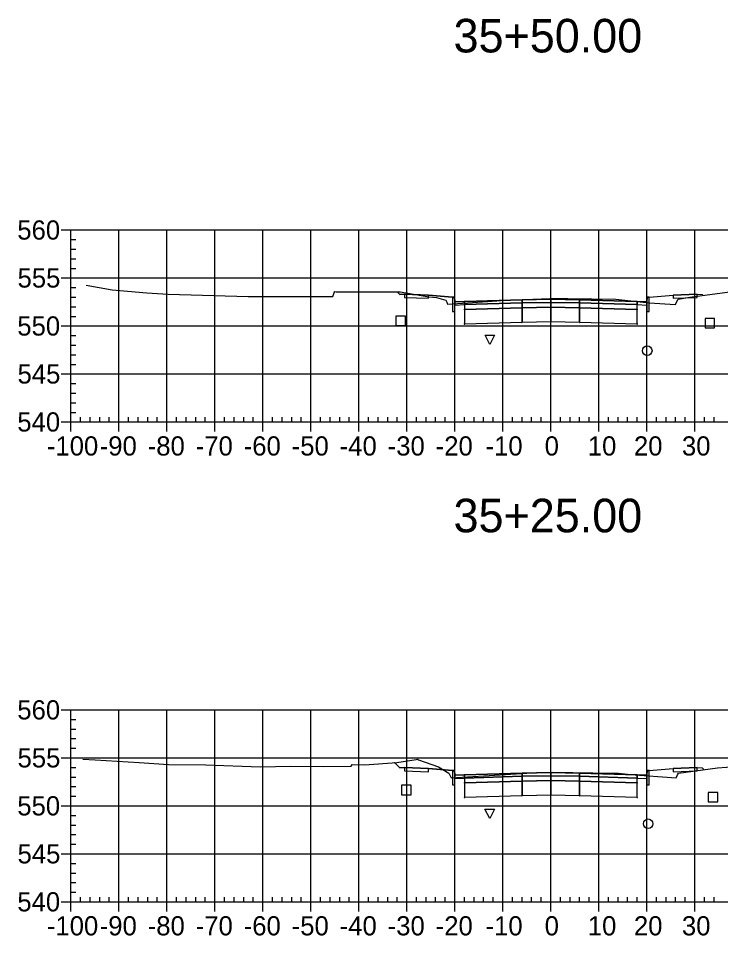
# Model space of a CAD drawing. Extents: x 704834 to 709892, y 372981 to 377533.
# Drawn here: x 709119 to 709265.3, y 376363.8 to 376554.9 of the extents above; entities that cross this region are included whole.
import ezdxf

# ---------------------------------------------------------------- set-up
doc = ezdxf.new("R2010")
doc.units = 0
for name, color, linetype in [('1', 7, 'Continuous'), ('10', 7, 'Continuous'), ('13', 7, 'Continuous'), ('14', 7, 'Continuous'), ('4', 7, 'Continuous'), ('57', 7, 'Continuous'), ('Default_Xsect', 7, 'Continuous'), ('Existing', 7, 'Continuous')]:
    doc.layers.add(name, color=color, linetype=linetype)

msp = doc.modelspace()

# ---------------------------------------------------------------- linework, layer by layer
for points in [[(709198.41, 376497.4), (709197.91, 376497.91)], [(709199.41, 376497.44), (709198.41, 376497.4)], [(709209.41, 376496.84), (709204.41, 376497.24)], [(709250.41, 376496.84), (709255.41, 376497.24)], [(709260.41, 376497.44), (709261.41, 376497.4)], [(709261.41, 376497.4), (709261.61, 376497.21)], [(709198.41, 376398.76), (709197.39, 376399.79)], [(709199.41, 376398.8), (709198.41, 376398.76)], [(709209.41, 376398.2), (709204.41, 376398.6)], [(709250.41, 376398.2), (709255.41, 376398.6)], [(709260.41, 376398.8), (709261.41, 376398.76)], [(709261.41, 376398.76), (709261.8, 376398.37)]]:
    msp.add_lwpolyline(points)
for points in [[(709204.41, 376497.24), (709199.41, 376497.44), (709199.41, 376496.78), (709204.41, 376496.58)], [(709209.91, 376495.84), (709209.83, 376496.84), (709209.41, 376496.84), (709209.41, 376493.84), (709209.91, 376493.84)], [(709211.91, 376495.92), (709209.91, 376495.84), (709209.91, 376495.18), (709211.91, 376495.26)], [(709223.91, 376496.28), (709211.91, 376495.92), (709211.91, 376495.26), (709223.91, 376495.62)], [(709223.86, 376495.57), (709223.96, 376495.57), (709223.96, 376495.67), (709223.86, 376495.67)], [(709229.91, 376496.4), (709223.91, 376496.28), (709223.91, 376495.62), (709229.91, 376495.74)], [(709229.91, 376495.74), (709223.91, 376495.62), (709223.91, 376494.62), (709229.91, 376494.74)], [(709229.86, 376495.69), (709229.96, 376495.69), (709229.96, 376495.79), (709229.86, 376495.79)], [(709229.91, 376495.74), (709235.91, 376495.62), (709235.91, 376496.28), (709229.91, 376496.4)], [(709229.91, 376494.74), (709235.91, 376494.62), (709235.91, 376495.62), (709229.91, 376495.74)], [(709235.86, 376495.57), (709235.96, 376495.57), (709235.96, 376495.67), (709235.86, 376495.67)], [(709235.91, 376495.62), (709247.91, 376495.26), (709247.91, 376495.92), (709235.91, 376496.28)], [(709247.91, 376495.26), (709249.91, 376495.18), (709249.91, 376495.84), (709247.91, 376495.92)], [(709249.91, 376493.84), (709250.41, 376493.84), (709250.41, 376496.84), (709250, 376496.84), (709249.91, 376495.84)], [(709255.41, 376496.58), (709260.41, 376496.78), (709260.41, 376497.44), (709255.41, 376497.24)], [(709211.86, 376494.21), (709211.96, 376494.21), (709211.96, 376494.31), (709211.86, 376494.31)], [(709223.91, 376495.62), (709211.91, 376495.26), (709211.91, 376494.26), (709223.91, 376494.62)], [(709223.91, 376494.62), (709211.91, 376494.26), (709211.91, 376491.26), (709223.91, 376491.62)], [(709223.86, 376494.57), (709223.96, 376494.57), (709223.96, 376494.67), (709223.86, 376494.67)], [(709229.91, 376494.74), (709223.91, 376494.62), (709223.91, 376491.62), (709229.91, 376491.74)], [(709229.86, 376494.69), (709229.96, 376494.69), (709229.96, 376494.79), (709229.86, 376494.79)], [(709229.91, 376491.74), (709235.91, 376491.62), (709235.91, 376494.62), (709229.91, 376494.74)], [(709235.86, 376494.57), (709235.96, 376494.57), (709235.96, 376494.67), (709235.86, 376494.67)], [(709235.91, 376494.62), (709247.91, 376494.26), (709247.91, 376495.26), (709235.91, 376495.62)], [(709235.91, 376491.62), (709247.91, 376491.26), (709247.91, 376494.26), (709235.91, 376494.62)], [(709247.86, 376494.21), (709247.96, 376494.21), (709247.96, 376494.31), (709247.86, 376494.31)], [(709211.86, 376491.21), (709211.96, 376491.21), (709211.96, 376491.31), (709211.86, 376491.31)], [(709223.86, 376491.57), (709223.96, 376491.57), (709223.96, 376491.67), (709223.86, 376491.67)], [(709229.86, 376491.69), (709229.96, 376491.69), (709229.96, 376491.79), (709229.86, 376491.79)], [(709235.86, 376491.57), (709235.96, 376491.57), (709235.96, 376491.67), (709235.86, 376491.67)], [(709247.86, 376491.21), (709247.96, 376491.21), (709247.96, 376491.31), (709247.86, 376491.31)], [(709204.41, 376398.6), (709199.41, 376398.8), (709199.41, 376398.13), (709204.41, 376397.93)], [(709209.91, 376397.2), (709209.83, 376398.2), (709209.41, 376398.2), (709209.41, 376395.2), (709209.91, 376395.2)], [(709249.91, 376395.2), (709250.41, 376395.2), (709250.41, 376398.2), (709250, 376398.2), (709249.91, 376397.2)], [(709255.41, 376397.93), (709260.41, 376398.13), (709260.41, 376398.8), (709255.41, 376398.6)], [(709211.91, 376397.28), (709209.91, 376397.2), (709209.91, 376396.53), (709211.91, 376396.61)], [(709223.91, 376397.64), (709211.91, 376397.28), (709211.91, 376396.61), (709223.91, 376396.97)], [(709223.91, 376396.97), (709211.91, 376396.61), (709211.91, 376395.61), (709223.91, 376395.97)], [(709223.86, 376396.92), (709223.96, 376396.92), (709223.96, 376397.02), (709223.86, 376397.02)], [(709229.91, 376397.76), (709223.91, 376397.64), (709223.91, 376396.97), (709229.91, 376397.09)], [(709229.91, 376397.09), (709223.91, 376396.97), (709223.91, 376395.97), (709229.91, 376396.09)], [(709229.86, 376397.04), (709229.96, 376397.04), (709229.96, 376397.14), (709229.86, 376397.14)], [(709229.91, 376397.09), (709235.91, 376396.97), (709235.91, 376397.64), (709229.91, 376397.76)], [(709229.91, 376396.09), (709235.91, 376395.97), (709235.91, 376396.97), (709229.91, 376397.09)], [(709235.86, 376396.92), (709235.96, 376396.92), (709235.96, 376397.02), (709235.86, 376397.02)], [(709235.91, 376396.97), (709247.91, 376396.61), (709247.91, 376397.28), (709235.91, 376397.64)], [(709235.91, 376395.97), (709247.91, 376395.61), (709247.91, 376396.61), (709235.91, 376396.97)], [(709247.91, 376396.61), (709249.91, 376396.53), (709249.91, 376397.2), (709247.91, 376397.28)], [(709211.86, 376395.56), (709211.96, 376395.56), (709211.96, 376395.66), (709211.86, 376395.66)], [(709223.91, 376395.97), (709211.91, 376395.61), (709211.91, 376392.61), (709223.91, 376392.97)], [(709223.86, 376395.92), (709223.96, 376395.92), (709223.96, 376396.02), (709223.86, 376396.02)], [(709229.91, 376396.09), (709223.91, 376395.97), (709223.91, 376392.97), (709229.91, 376393.09)], [(709229.86, 376396.04), (709229.96, 376396.04), (709229.96, 376396.14), (709229.86, 376396.14)], [(709229.91, 376393.09), (709235.91, 376392.97), (709235.91, 376395.97), (709229.91, 376396.09)], [(709235.86, 376395.92), (709235.96, 376395.92), (709235.96, 376396.02), (709235.86, 376396.02)], [(709235.91, 376392.97), (709247.91, 376392.61), (709247.91, 376395.61), (709235.91, 376395.97)], [(709247.86, 376395.56), (709247.96, 376395.56), (709247.96, 376395.66), (709247.86, 376395.66)], [(709211.86, 376392.56), (709211.96, 376392.56), (709211.96, 376392.66), (709211.86, 376392.66)], [(709223.86, 376392.92), (709223.96, 376392.92), (709223.96, 376393.02), (709223.86, 376393.02)], [(709229.86, 376393.04), (709229.96, 376393.04), (709229.96, 376393.14), (709229.86, 376393.14)], [(709235.86, 376392.92), (709235.96, 376392.92), (709235.96, 376393.02), (709235.86, 376393.02)], [(709247.86, 376392.56), (709247.96, 376392.56), (709247.96, 376392.66), (709247.86, 376392.66)]]:
    msp.add_lwpolyline(points, close=True)
at = {"layer": '1'}
for points in [[(709217.19, 376486.93), (709216.19, 376488.93), (709218.19, 376488.93)], [(709217.18, 376388.15), (709216.18, 376390.15), (709218.18, 376390.15)]]:
    msp.add_lwpolyline(points, close=True, dxfattribs=at)
at = {"layer": '10'}
for points in [[(709197.62, 376490.89), (709199.62, 376490.89), (709199.62, 376492.89), (709197.62, 376492.89)], [(709198.8, 376393.13), (709200.8, 376393.13), (709200.8, 376395.13), (709198.8, 376395.13)]]:
    msp.add_lwpolyline(points, close=True, dxfattribs=at)
at = {"layer": '13'}
for centre in [(709249.99, 376485.67), (709250.19, 376387.08)]:
    msp.add_circle(centre, 1, dxfattribs=at)
at = {"layer": '14'}
for points in [[(709197.91, 376497.91), (709197.91, 376497.96), (709197.91, 376497.91), (709197.86, 376497.91), (709197.91, 376497.91), (709197.91, 376497.86), (709197.91, 376497.91), (709197.96, 376497.91)], [(709211.91, 376495.92), (709211.91, 376495.97), (709211.91, 376495.92), (709211.86, 376495.92), (709211.91, 376495.92), (709211.91, 376495.87), (709211.91, 376495.92), (709211.96, 376495.92)], [(709229.91, 376496.4), (709229.91, 376496.45), (709229.91, 376496.4), (709229.86, 376496.4), (709229.91, 376496.4), (709229.91, 376496.35), (709229.91, 376496.4), (709229.96, 376496.4)], [(709247.91, 376495.92), (709247.91, 376495.97), (709247.91, 376495.92), (709247.86, 376495.92), (709247.91, 376495.92), (709247.91, 376495.87), (709247.91, 376495.92), (709247.96, 376495.92)], [(709261.61, 376497.21), (709261.61, 376497.26), (709261.61, 376497.21), (709261.56, 376497.21), (709261.61, 376497.21), (709261.61, 376497.16), (709261.61, 376497.21), (709261.66, 376497.21)], [(709197.39, 376399.79), (709197.39, 376399.84), (709197.39, 376399.79), (709197.34, 376399.79), (709197.39, 376399.79), (709197.39, 376399.74), (709197.39, 376399.79), (709197.44, 376399.79)], [(709261.8, 376398.37), (709261.8, 376398.42), (709261.8, 376398.37), (709261.75, 376398.37), (709261.8, 376398.37), (709261.8, 376398.32), (709261.8, 376398.37), (709261.85, 376398.37)], [(709211.91, 376397.28), (709211.91, 376397.33), (709211.91, 376397.28), (709211.86, 376397.28), (709211.91, 376397.28), (709211.91, 376397.23), (709211.91, 376397.28), (709211.96, 376397.28)], [(709229.91, 376397.76), (709229.91, 376397.81), (709229.91, 376397.76), (709229.86, 376397.76), (709229.91, 376397.76), (709229.91, 376397.71), (709229.91, 376397.76), (709229.96, 376397.76)], [(709247.91, 376397.28), (709247.91, 376397.33), (709247.91, 376397.28), (709247.86, 376397.28), (709247.91, 376397.28), (709247.91, 376397.23), (709247.91, 376397.28), (709247.96, 376397.28)]]:
    msp.add_lwpolyline(points, dxfattribs=at)
at = {"layer": '4'}
for points in [[(709262.03, 376490.4), (709264.03, 376490.4), (709264.03, 376492.4), (709262.03, 376492.4)], [(709262.67, 376391.62), (709264.67, 376391.62), (709264.67, 376393.62), (709262.67, 376393.62)]]:
    msp.add_lwpolyline(points, close=True, dxfattribs=at)
at = {"layer": '57'}
for p, q in [((709127.91, 376510.82), (709129.91, 376510.82)), ((709129.91, 376510.82), (709329.91, 376510.82)), ((709129.91, 376470.82), (709129.91, 376510.82)), ((709129.91, 376470.82), (709129.91, 376510.82)), ((709139.91, 376470.82), (709139.91, 376510.82)), ((709149.91, 376470.82), (709149.91, 376510.82)), ((709159.91, 376470.82), (709159.91, 376510.82)), ((709169.91, 376470.82), (709169.91, 376510.82)), ((709179.91, 376470.82), (709179.91, 376510.82)), ((709189.91, 376470.82), (709189.91, 376510.82)), ((709199.91, 376470.82), (709199.91, 376510.82)), ((709209.91, 376470.82), (709209.91, 376510.82)), ((709219.91, 376470.82), (709219.91, 376510.82)), ((709229.91, 376470.82), (709229.91, 376510.82)), ((709239.91, 376470.82), (709239.91, 376510.82)), ((709249.91, 376470.82), (709249.91, 376510.82)), ((709259.91, 376470.82), (709259.91, 376510.82)), ((709129.91, 376508.82), (709130.91, 376508.82)), ((709129.91, 376506.82), (709130.91, 376506.82)), ((709129.91, 376504.82), (709130.91, 376504.82)), ((709129.91, 376502.82), (709130.91, 376502.82)), ((709127.91, 376500.82), (709129.91, 376500.82)), ((709129.91, 376500.82), (709329.91, 376500.82)), ((709129.91, 376498.82), (709130.91, 376498.82)), ((709129.91, 376496.82), (709130.91, 376496.82)), ((709129.91, 376494.82), (709130.91, 376494.82)), ((709129.91, 376492.82), (709130.91, 376492.82)), ((709127.91, 376490.82), (709129.91, 376490.82)), ((709129.91, 376490.82), (709329.91, 376490.82)), ((709129.91, 376488.82), (709130.91, 376488.82)), ((709129.91, 376486.82), (709130.91, 376486.82)), ((709129.91, 376484.82), (709130.91, 376484.82)), ((709129.91, 376482.82), (709130.91, 376482.82)), ((709127.91, 376480.82), (709129.91, 376480.82)), ((709129.91, 376480.82), (709329.91, 376480.82)), ((709129.91, 376478.82), (709130.91, 376478.82)), ((709129.91, 376476.82), (709130.91, 376476.82)), ((709129.91, 376474.82), (709130.91, 376474.82)), ((709129.91, 376472.82), (709130.91, 376472.82)), ((709127.91, 376470.82), (709129.91, 376470.82)), ((709129.91, 376470.82), (709329.91, 376470.82)), ((709129.91, 376470.82), (709329.91, 376470.82)), ((709129.91, 376468.82), (709129.91, 376470.82)), ((709131.91, 376470.82), (709131.91, 376471.82)), ((709133.91, 376470.82), (709133.91, 376471.82)), ((709135.91, 376470.82), (709135.91, 376471.82)), ((709137.91, 376470.82), (709137.91, 376471.82)), ((709139.91, 376468.82), (709139.91, 376470.82)), ((709141.91, 376470.82), (709141.91, 376471.82)), ((709143.91, 376470.82), (709143.91, 376471.82)), ((709145.91, 376470.82), (709145.91, 376471.82)), ((709147.91, 376470.82), (709147.91, 376471.82)), ((709149.91, 376468.82), (709149.91, 376470.82)), ((709151.91, 376470.82), (709151.91, 376471.82)), ((709153.91, 376470.82), (709153.91, 376471.82)), ((709155.91, 376470.82), (709155.91, 376471.82)), ((709157.91, 376470.82), (709157.91, 376471.82)), ((709159.91, 376468.82), (709159.91, 376470.82)), ((709161.91, 376470.82), (709161.91, 376471.82)), ((709163.91, 376470.82), (709163.91, 376471.82)), ((709165.91, 376470.82), (709165.91, 376471.82)), ((709167.91, 376470.82), (709167.91, 376471.82)), ((709169.91, 376468.82), (709169.91, 376470.82)), ((709171.91, 376470.82), (709171.91, 376471.82)), ((709173.91, 376470.82), (709173.91, 376471.82)), ((709175.91, 376470.82), (709175.91, 376471.82)), ((709177.91, 376470.82), (709177.91, 376471.82)), ((709179.91, 376468.82), (709179.91, 376470.82)), ((709181.91, 376470.82), (709181.91, 376471.82)), ((709183.91, 376470.82), (709183.91, 376471.82)), ((709185.91, 376470.82), (709185.91, 376471.82)), ((709187.91, 376470.82), (709187.91, 376471.82)), ((709189.91, 376468.82), (709189.91, 376470.82)), ((709191.91, 376470.82), (709191.91, 376471.82)), ((709193.91, 376470.82), (709193.91, 376471.82)), ((709195.91, 376470.82), (709195.91, 376471.82)), ((709197.91, 376470.82), (709197.91, 376471.82)), ((709199.91, 376468.82), (709199.91, 376470.82)), ((709201.91, 376470.82), (709201.91, 376471.82)), ((709203.91, 376470.82), (709203.91, 376471.82)), ((709205.91, 376470.82), (709205.91, 376471.82)), ((709207.91, 376470.82), (709207.91, 376471.82)), ((709209.91, 376468.82), (709209.91, 376470.82)), ((709211.91, 376470.82), (709211.91, 376471.82)), ((709213.91, 376470.82), (709213.91, 376471.82)), ((709215.91, 376470.82), (709215.91, 376471.82)), ((709217.91, 376470.82), (709217.91, 376471.82)), ((709219.91, 376468.82), (709219.91, 376470.82)), ((709221.91, 376470.82), (709221.91, 376471.82)), ((709223.91, 376470.82), (709223.91, 376471.82)), ((709225.91, 376470.82), (709225.91, 376471.82)), ((709227.91, 376470.82), (709227.91, 376471.82)), ((709229.91, 376468.82), (709229.91, 376470.82)), ((709231.91, 376470.82), (709231.91, 376471.82)), ((709233.91, 376470.82), (709233.91, 376471.82)), ((709235.91, 376470.82), (709235.91, 376471.82)), ((709237.91, 376470.82), (709237.91, 376471.82)), ((709239.91, 376468.82), (709239.91, 376470.82)), ((709241.91, 376470.82), (709241.91, 376471.82)), ((709243.91, 376470.82), (709243.91, 376471.82)), ((709245.91, 376470.82), (709245.91, 376471.82)), ((709247.91, 376470.82), (709247.91, 376471.82)), ((709249.91, 376468.82), (709249.91, 376470.82)), ((709251.91, 376470.82), (709251.91, 376471.82)), ((709253.91, 376470.82), (709253.91, 376471.82)), ((709255.91, 376470.82), (709255.91, 376471.82)), ((709257.91, 376470.82), (709257.91, 376471.82)), ((709259.91, 376468.82), (709259.91, 376470.82)), ((709261.91, 376470.82), (709261.91, 376471.82)), ((709263.91, 376470.82), (709263.91, 376471.82)), ((709127.91, 376410.82), (709129.91, 376410.82)), ((709129.91, 376410.82), (709329.91, 376410.82)), ((709129.91, 376370.82), (709129.91, 376410.82)), ((709129.91, 376370.82), (709129.91, 376410.82)), ((709139.91, 376370.82), (709139.91, 376410.82)), ((709149.91, 376370.82), (709149.91, 376410.82)), ((709159.91, 376370.82), (709159.91, 376410.82)), ((709169.91, 376370.82), (709169.91, 376410.82)), ((709179.91, 376370.82), (709179.91, 376410.82)), ((709189.91, 376370.82), (709189.91, 376410.82)), ((709199.91, 376370.82), (709199.91, 376410.82)), ((709209.91, 376370.82), (709209.91, 376410.82)), ((709219.91, 376370.82), (709219.91, 376410.82)), ((709229.91, 376370.82), (709229.91, 376410.82)), ((709239.91, 376370.82), (709239.91, 376410.82)), ((709249.91, 376370.82), (709249.91, 376410.82)), ((709259.91, 376370.82), (709259.91, 376410.82)), ((709129.91, 376408.82), (709130.91, 376408.82)), ((709129.91, 376406.82), (709130.91, 376406.82)), ((709129.91, 376404.82), (709130.91, 376404.82)), ((709129.91, 376402.82), (709130.91, 376402.82)), ((709127.91, 376400.82), (709129.91, 376400.82)), ((709129.91, 376400.82), (709329.91, 376400.82)), ((709129.91, 376398.82), (709130.91, 376398.82)), ((709129.91, 376396.82), (709130.91, 376396.82)), ((709129.91, 376394.82), (709130.91, 376394.82)), ((709129.91, 376392.82), (709130.91, 376392.82)), ((709127.91, 376390.82), (709129.91, 376390.82)), ((709129.91, 376390.82), (709329.91, 376390.82)), ((709129.91, 376388.82), (709130.91, 376388.82)), ((709129.91, 376386.82), (709130.91, 376386.82)), ((709129.91, 376384.82), (709130.91, 376384.82)), ((709129.91, 376382.82), (709130.91, 376382.82)), ((709127.91, 376380.82), (709129.91, 376380.82)), ((709129.91, 376380.82), (709329.91, 376380.82)), ((709129.91, 376378.82), (709130.91, 376378.82)), ((709129.91, 376376.82), (709130.91, 376376.82)), ((709129.91, 376374.82), (709130.91, 376374.82)), ((709129.91, 376372.82), (709130.91, 376372.82)), ((709131.91, 376370.82), (709131.91, 376371.82)), ((709133.91, 376370.82), (709133.91, 376371.82)), ((709135.91, 376370.82), (709135.91, 376371.82)), ((709137.91, 376370.82), (709137.91, 376371.82)), ((709141.91, 376370.82), (709141.91, 376371.82)), ((709143.91, 376370.82), (709143.91, 376371.82)), ((709145.91, 376370.82), (709145.91, 376371.82)), ((709147.91, 376370.82), (709147.91, 376371.82)), ((709151.91, 376370.82), (709151.91, 376371.82)), ((709153.91, 376370.82), (709153.91, 376371.82)), ((709155.91, 376370.82), (709155.91, 376371.82)), ((709157.91, 376370.82), (709157.91, 376371.82)), ((709161.91, 376370.82), (709161.91, 376371.82)), ((709163.91, 376370.82), (709163.91, 376371.82)), ((709165.91, 376370.82), (709165.91, 376371.82)), ((709167.91, 376370.82), (709167.91, 376371.82)), ((709171.91, 376370.82), (709171.91, 376371.82)), ((709173.91, 376370.82), (709173.91, 376371.82)), ((709175.91, 376370.82), (709175.91, 376371.82)), ((709177.91, 376370.82), (709177.91, 376371.82)), ((709181.91, 376370.82), (709181.91, 376371.82)), ((709183.91, 376370.82), (709183.91, 376371.82)), ((709185.91, 376370.82), (709185.91, 376371.82)), ((709187.91, 376370.82), (709187.91, 376371.82)), ((709191.91, 376370.82), (709191.91, 376371.82)), ((709193.91, 376370.82), (709193.91, 376371.82)), ((709195.91, 376370.82), (709195.91, 376371.82)), ((709197.91, 376370.82), (709197.91, 376371.82)), ((709201.91, 376370.82), (709201.91, 376371.82)), ((709203.91, 376370.82), (709203.91, 376371.82)), ((709205.91, 376370.82), (709205.91, 376371.82)), ((709207.91, 376370.82), (709207.91, 376371.82)), ((709211.91, 376370.82), (709211.91, 376371.82)), ((709213.91, 376370.82), (709213.91, 376371.82)), ((709215.91, 376370.82), (709215.91, 376371.82)), ((709217.91, 376370.82), (709217.91, 376371.82)), ((709221.91, 376370.82), (709221.91, 376371.82)), ((709223.91, 376370.82), (709223.91, 376371.82)), ((709225.91, 376370.82), (709225.91, 376371.82)), ((709227.91, 376370.82), (709227.91, 376371.82)), ((709231.91, 376370.82), (709231.91, 376371.82)), ((709233.91, 376370.82), (709233.91, 376371.82)), ((709235.91, 376370.82), (709235.91, 376371.82)), ((709237.91, 376370.82), (709237.91, 376371.82)), ((709241.91, 376370.82), (709241.91, 376371.82)), ((709243.91, 376370.82), (709243.91, 376371.82)), ((709245.91, 376370.82), (709245.91, 376371.82)), ((709247.91, 376370.82), (709247.91, 376371.82)), ((709251.91, 376370.82), (709251.91, 376371.82)), ((709253.91, 376370.82), (709253.91, 376371.82)), ((709255.91, 376370.82), (709255.91, 376371.82)), ((709257.91, 376370.82), (709257.91, 376371.82)), ((709261.91, 376370.82), (709261.91, 376371.82)), ((709263.91, 376370.82), (709263.91, 376371.82)), ((709127.91, 376370.82), (709129.91, 376370.82)), ((709129.91, 376370.82), (709329.91, 376370.82)), ((709129.91, 376370.82), (709329.91, 376370.82)), ((709129.91, 376368.82), (709129.91, 376370.82)), ((709139.91, 376368.82), (709139.91, 376370.82)), ((709149.91, 376368.82), (709149.91, 376370.82)), ((709159.91, 376368.82), (709159.91, 376370.82)), ((709169.91, 376368.82), (709169.91, 376370.82)), ((709179.91, 376368.82), (709179.91, 376370.82)), ((709189.91, 376368.82), (709189.91, 376370.82)), ((709199.91, 376368.82), (709199.91, 376370.82)), ((709209.91, 376368.82), (709209.91, 376370.82)), ((709219.91, 376368.82), (709219.91, 376370.82)), ((709229.91, 376368.82), (709229.91, 376370.82)), ((709239.91, 376368.82), (709239.91, 376370.82)), ((709249.91, 376368.82), (709249.91, 376370.82)), ((709259.91, 376368.82), (709259.91, 376370.82))]:
    msp.add_line(p, q, dxfattribs=at)
at = {"layer": 'Default_Xsect'}
for points in [[(709197.91, 376497.91), (709198.41, 376497.4), (709199.41, 376497.44), (709204.41, 376497.24), (709209.41, 376496.84), (709209.83, 376496.84), (709209.91, 376495.84), (709211.91, 376495.92), (709223.91, 376496.28), (709229.91, 376496.4), (709235.91, 376496.28), (709247.91, 376495.92), (709249.91, 376495.84), (709250, 376496.84), (709250.41, 376496.84), (709255.41, 376497.24), (709260.41, 376497.44), (709261.41, 376497.4), (709261.61, 376497.21)], [(709197.39, 376399.79), (709198.41, 376398.76), (709199.41, 376398.8), (709204.41, 376398.6), (709209.41, 376398.2), (709209.83, 376398.2), (709209.91, 376397.2), (709211.91, 376397.28), (709223.91, 376397.64), (709229.91, 376397.76), (709235.91, 376397.64), (709247.91, 376397.28), (709249.91, 376397.2), (709250, 376398.2), (709250.41, 376398.2), (709255.41, 376398.6), (709260.41, 376398.8), (709261.41, 376398.76), (709261.8, 376398.37)]]:
    msp.add_lwpolyline(points, dxfattribs=at)
at = {"layer": 'Existing'}
for points in [[(709133.07, 376499.32), (709138.52, 376498.32), (709145.74, 376497.7), (709150.19, 376497.46), (709166.85, 376496.98), (709183.26, 376496.99), (709184.46, 376496.99), (709184.81, 376497.96), (709184.81, 376497.97), (709184.91, 376497.97), (709185.17, 376497.96), (709198.48, 376497.91), (709204.49, 376496.88), (709206.11, 376496.77), (709208.05, 376496.18), (709208.24, 376495.8), (709208.36, 376495.36), (709216.68, 376495.9), (709221.53, 376496.25), (709224.43, 376496.37), (709229.73, 376496.56), (709233.44, 376496.51), (709243.48, 376496.38), (709250.4, 376495.63), (709255.86, 376495.27), (709255.97, 376495.51), (709256.41, 376496.42), (709258.85, 376496.85), (709271.88, 376498.56)], [(709132.39, 376400.57), (709134.97, 376400.38), (709144.11, 376399.86), (709150.24, 376399.45), (709157.99, 376399.33), (709169.36, 376398.95), (709175.71, 376399.06), (709182.61, 376399.04), (709188.31, 376399.12), (709188.54, 376399.43), (709191.11, 376399.36), (709197.83, 376399.82), (709201.85, 376400.45), (709202.14, 376400.54), (709202.35, 376400.39), (709206.52, 376398.94), (709208.66, 376397.64), (709208.8, 376397.32), (709209.12, 376396.65), (709220.43, 376397.36), (709227.15, 376397.74), (709230.22, 376397.86), (709242.9, 376397.66), (709244.01, 376397.64), (709245.9, 376397.44), (709246.15, 376397.38), (709246.49, 376397.36), (709256.04, 376396.64), (709256.33, 376397.29), (709256.51, 376397.66), (709264.64, 376398.75), (709270.26, 376399.17)]]:
    msp.add_lwpolyline(points, dxfattribs=at)

# ---------------------------------------------------------------- texts
at = {"layer": '1'}
for s, p in [('35+50.00', (709209.64, 376547.82)), ('35+25.00', (709209.64, 376447.82))]:
    msp.add_text(s, height=7, dxfattribs=at).set_placement(p)
at = {"layer": '14'}
for p in [(709199.38, 376497.39), (709199.38, 376496.73), (709204.38, 376496.53), (709255.38, 376496.53), (709260.38, 376497.39), (709260.38, 376496.73), (709199.38, 376398.75), (709199.38, 376398.08), (709260.38, 376398.75), (709260.38, 376398.08), (709204.38, 376397.88), (709255.38, 376397.88)]:
    msp.add_text('+', height=0.1, dxfattribs=at).set_placement(p)
at = {"layer": '57'}
for s, p in [('560', (709118.74, 376508.82)), ('555', (709118.79, 376498.82)), ('550', (709118.74, 376488.82)), ('545', (709118.79, 376478.82)), ('540', (709118.74, 376468.82)), ('-100', (709124.9, 376463.82)), ('-90', (709135.91, 376463.82)), ('-80', (709145.91, 376463.82)), ('-70', (709155.91, 376463.82)), ('-60', (709165.91, 376463.82)), ('-50', (709175.91, 376463.82)), ('-40', (709185.91, 376463.82)), ('-30', (709195.91, 376463.82)), ('-20', (709205.91, 376463.82)), ('-10', (709216.3, 376463.82)), ('0', (709228.62, 376463.82)), ('10', (709237.61, 376463.82)), ('20', (709247.22, 376463.82)), ('30', (709257.22, 376463.82)), ('560', (709118.74, 376408.82)), ('555', (709118.79, 376398.82)), ('550', (709118.74, 376388.82)), ('545', (709118.79, 376378.82)), ('540', (709118.74, 376368.82)), ('-100', (709124.9, 376363.82)), ('-90', (709135.91, 376363.82)), ('-80', (709145.91, 376363.82)), ('-70', (709155.91, 376363.82)), ('-60', (709165.91, 376363.82)), ('-50', (709175.91, 376363.82)), ('-40', (709185.91, 376363.82)), ('-30', (709195.91, 376363.82)), ('-20', (709205.91, 376363.82)), ('-10', (709216.3, 376363.82)), ('0', (709228.62, 376363.82)), ('10', (709237.61, 376363.82)), ('20', (709247.22, 376363.82)), ('30', (709257.22, 376363.82))]:
    msp.add_text(s, height=4, dxfattribs=at).set_placement(p)

doc.saveas('drawing.dxf')
